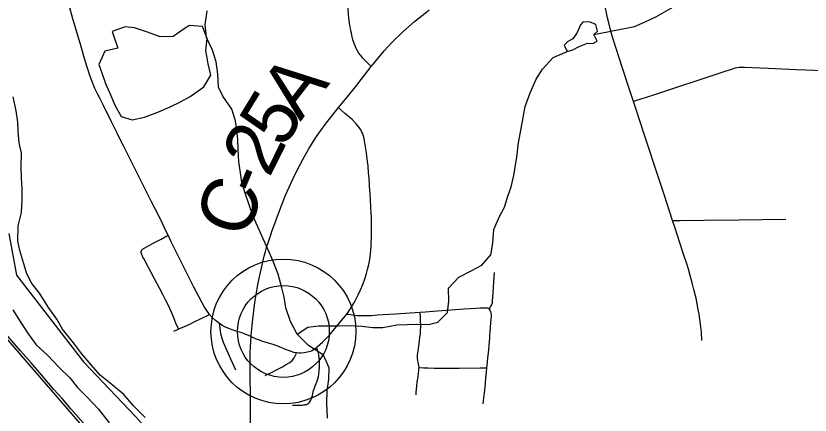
# Model space of a CAD drawing. Extents: x -87 to 2145, y -2128 to 440.
# Drawn here: x 184.5 to 206.04, y -1123 to -1112.17 of the extents above; entities that cross this region are included whole.
import ezdxf

# ---------------------------------------------------------------- set-up
doc = ezdxf.new("R2010")
doc.units = 0
for name, color, linetype in [('GM_X_City_Street', 7, 'Continuous'), ('GM_X_County_Road', 7, 'Continuous'), ('GM_X_County_Road_Text', 7, 'Continuous'), ('GM_X_Major_River', 7, 'Continuous'), ('GM_X_Minor_Lake', 7, 'Continuous'), ('GM_X_Minor_River', 7, 'Continuous'), ('GM_X_Rail_Line', 7, 'Continuous'), ('GM_X_State_Route', 7, 'Continuous'), ('GM_X_Township', 7, 'Continuous'), ('GM_X_Township_Road', 7, 'Continuous'), ('GM_X_Township_Text', 7, 'Continuous'), ('GM_X_Unincorporated', 7, 'Continuous'), ('GM_X_Unincorporated_Location', 7, 'Continuous')]:
    doc.layers.add(name, color=color, linetype=linetype)

msp = doc.modelspace()

# ---------------------------------------------------------------- linework, layer by layer
at = {"layer": 'GM_X_City_Street'}
for points in [[(203.107, -1120.972), (203.094, -1120.748), (203.071, -1120.531), (203.051, -1120.397), (203.031, -1120.259), (203.008, -1120.131), (202.946, -1119.828), (202.89, -1119.591), (202.854, -1119.444), (202.792, -1119.21), (202.739, -1119.039), (202.693, -1118.894), (202.608, -1118.633), (202.507, -1118.324), (202.378, -1117.928), (202.309, -1117.719), (202.079, -1117.014), (201.928, -1116.551), (201.55, -1115.41), (201.31, -1114.684), (201.247, -1114.492), (201.125, -1114.116), (200.943, -1113.559), (200.78, -1113.057), (200.686, -1112.747), (200.629, -1112.554), (200.58, -1112.36), (200.546, -1112.225), (200.461, -1111.827)], [(201.247, -1114.492), (201.288, -1114.478), (201.805, -1114.309), (203.659, -1113.695), (203.962, -1113.595), (204.004, -1113.583), (204.054, -1113.572), (204.112, -1113.565), (204.177, -1113.561), (204.264, -1113.562), (204.481, -1113.572), (204.898, -1113.591), (205.67, -1113.622), (206.657, -1113.661), (207.067, -1113.675)], [(202.309, -1117.719), (202.515, -1117.717), (203.17, -1117.71), (204.103, -1117.7), (205.379, -1117.688)]]:
    msp.add_lwpolyline(points, dxfattribs=at)
at = {"layer": 'GM_X_County_Road'}
msp.add_line((193.774, -1114.017), (194.142, -1113.544), dxfattribs=at)
for points in [[(188.633, -1118.122), (188.591, -1118.036), (188.479, -1117.804), (188.376, -1117.595), (188.183, -1117.213), (187.774, -1116.403), (187.654, -1116.166), (187.491, -1115.843), (187.428, -1115.715), (187.345, -1115.545), (187.247, -1115.351), (187.093, -1115.046), (186.88, -1114.605), (186.776, -1114.402), (186.72, -1114.288), (186.646, -1114.137), (186.599, -1114.024), (186.551, -1113.902), (186.512, -1113.788), (186.481, -1113.7), (186.421, -1113.505), (186.351, -1113.266), (186.263, -1112.972), (186.137, -1112.548), (186.051, -1112.253), (185.937, -1111.855)], [(194.142, -1113.544), (194.199, -1113.471), (194.493, -1113.121), (194.717, -1112.879), (194.998, -1112.607), (195.315, -1112.326), (195.646, -1112.059), (195.712, -1112.01)], [(193.253, -1114.661), (193.438, -1114.43), (193.758, -1114.038), (193.774, -1114.017)], [(191.096, -1119.332), (191.24, -1118.686), (191.272, -1118.557), (191.301, -1118.453), (191.341, -1118.33), (191.427, -1118.079), (191.448, -1118.016), (191.702, -1117.312), (191.823, -1117.018), (191.956, -1116.718), (192.095, -1116.43), (192.29, -1116.045), (192.456, -1115.756), (192.651, -1115.446), (192.886, -1115.117), (193.253, -1114.661)], [(189.757, -1120.27), (189.68, -1120.157), (189.621, -1120.07), (189.554, -1119.955), (189.323, -1119.511), (188.946, -1118.773), (188.728, -1118.319), (188.633, -1118.122)], [(190.882, -1120.869), (190.884, -1120.832), (190.925, -1120.396), (190.981, -1119.945), (191.055, -1119.513), (191.096, -1119.332)], [(190.026, -1120.517), (189.914, -1120.434), (189.834, -1120.357), (189.757, -1120.27)], [(190.882, -1120.869), (190.832, -1120.847), (190.717, -1120.799), (190.628, -1120.766), (190.508, -1120.73), (190.397, -1120.696), (190.292, -1120.657), (190.187, -1120.612), (190.117, -1120.577), (190.026, -1120.517)], [(190.879, -1124.069), (190.866, -1122.628), (190.86, -1121.781), (190.86, -1121.303), (190.882, -1120.869)]]:
    msp.add_lwpolyline(points, dxfattribs=at)
at = {"layer": 'GM_X_Major_River'}
for points in [[(188.012, -1123.062), (187.694, -1122.749), (187.427, -1122.436), (187.059, -1122.131), (186.791, -1121.918), (186.543, -1121.635), (186.286, -1121.322), (186.068, -1121.04), (185.771, -1120.666), (185.614, -1120.394), (185.387, -1120.082), (185.141, -1119.689), (184.933, -1119.426), (184.805, -1119.165), (184.718, -1118.894), (184.612, -1118.532), (184.555, -1118.282), (184.569, -1117.862), (184.654, -1117.502), (184.678, -1117.173), (184.671, -1116.852), (184.654, -1116.562), (184.648, -1116.272), (184.652, -1115.892), (184.595, -1115.611), (184.568, -1115.301), (184.561, -1115.051), (184.515, -1114.75), (184.429, -1114.369)], [(184.423, -1120.141), (184.64, -1120.484), (184.817, -1120.766), (185.054, -1121.089), (185.362, -1121.372), (185.679, -1121.706), (185.967, -1121.989), (186.175, -1122.252), (186.443, -1122.515), (186.74, -1122.838), (187.037, -1123.202)]]:
    msp.add_lwpolyline(points, dxfattribs=at)
at = {"layer": 'GM_X_Minor_Lake'}
for points in [[(187.271, -1113.048), (186.919, -1113.133), (186.753, -1113.49), (186.84, -1113.74), (186.936, -1114.01), (187.082, -1114.331), (187.189, -1114.592), (187.355, -1114.903), (187.654, -1114.987), (187.996, -1114.921), (188.349, -1114.787), (188.692, -1114.642), (188.965, -1114.506), (189.228, -1114.36), (189.603, -1114.096), (189.788, -1113.779), (189.722, -1113.47), (189.657, -1113.11), (189.692, -1112.782), (189.566, -1112.461), (189.216, -1112.437)], [(189.216, -1112.437), (189.095, -1112.505), (188.77, -1112.73), (188.419, -1112.745), (188.07, -1112.611), (187.721, -1112.496), (187.47, -1112.473), (187.117, -1112.598), (187.271, -1113.048)], [(199.81, -1112.412), (199.717, -1112.64), (199.604, -1112.798), (199.473, -1112.866), (199.371, -1112.964), (199.449, -1113.135)], [(199.449, -1113.135), (199.61, -1113.097), (199.782, -1112.999), (200.003, -1112.912), (200.144, -1112.924), (200.265, -1112.856), (200.177, -1112.675), (200.279, -1112.587), (200.231, -1112.407), (200.062, -1112.335), (199.881, -1112.343), (199.81, -1112.412)]]:
    msp.add_lwpolyline(points, dxfattribs=at)
at = {"layer": 'GM_X_Minor_River'}
for points in [[(200.177, -1112.675), (201.274, -1112.459), (201.546, -1112.343), (201.879, -1112.187), (202.253, -1111.972), (202.648, -1111.748), (202.9, -1111.631), (203.162, -1111.515), (203.444, -1111.438), (203.888, -1111.284), (204.191, -1111.148), (204.443, -1111.041), (204.736, -1110.866), (205.09, -1110.65), (205.363, -1110.494), (205.718, -1110.269), (206.062, -1110.034)], [(192.957, -1123.081), (192.932, -1122.672), (192.947, -1122.343), (192.992, -1122.025), (192.996, -1121.716), (192.841, -1121.375), (192.434, -1121.111), (192.127, -1120.798), (191.952, -1120.456), (191.827, -1120.086), (191.781, -1119.796), (191.714, -1119.546), (191.619, -1119.176), (191.474, -1118.806), (191.338, -1118.495), (191.212, -1118.214), (191.066, -1117.893), (190.94, -1117.613), (190.824, -1117.272), (190.718, -1116.982), (190.632, -1116.692), (190.596, -1116.432), (190.55, -1116.132), (190.535, -1115.784), (190.519, -1115.524), (190.492, -1115.265), (190.456, -1115.015), (190.36, -1114.705), (190.114, -1114.353), (189.998, -1114.102), (189.983, -1113.753), (189.938, -1113.414), (189.832, -1113.104), (189.676, -1112.763), (189.641, -1112.414), (189.687, -1112.036)], [(192.127, -1120.798), (192.421, -1120.612), (192.712, -1120.576), (192.963, -1120.579), (193.254, -1120.573), (193.555, -1120.567), (193.885, -1120.581), (194.186, -1120.624), (194.456, -1120.618), (194.838, -1120.553), (195.109, -1120.536), (195.37, -1120.53), (195.691, -1120.544), (195.943, -1120.477), (196.207, -1120.211), (196.242, -1119.903), (196.237, -1119.554), (196.512, -1119.258), (196.866, -1119.073), (197.138, -1118.927), (197.383, -1118.651), (197.438, -1118.332), (197.463, -1117.964), (197.609, -1117.627), (197.753, -1117.359), (197.847, -1117.062), (197.931, -1116.804), (198.006, -1116.496), (198.094, -1115.938), (198.128, -1115.66), (198.183, -1115.322), (198.314, -1114.626), (198.45, -1114.259), (198.615, -1113.892), (198.78, -1113.615), (199.075, -1113.3), (199.449, -1113.135)]]:
    msp.add_lwpolyline(points, dxfattribs=at)
at = {"layer": 'GM_X_Rail_Line'}
msp.add_lwpolyline([(166.377, -1091.529), (167.392, -1097.244), (169.615, -1103.651), (170.389, -1104.911), (171.702, -1106.32), (176.685, -1110.221), (177.759, -1111.959), (180.569, -1116.516), (182.278, -1117.852), (183.581, -1120.165), (186.482, -1123.5), (188.14, -1124.969), (189.917, -1126.522), (190.859, -1127.101), (190.836, -1137.753)], dxfattribs=at)
at = {"layer": 'GM_X_State_Route'}
msp.add_lwpolyline([(186.849, -1123.746), (186.766, -1123.665), (186.685, -1123.586), (186.552, -1123.448), (186.402, -1123.29), (185.99, -1122.823), (185.755, -1122.549), (185.537, -1122.304), (185.195, -1121.908), (184.918, -1121.581), (184.63, -1121.253), (184.105, -1120.644), (183.502, -1119.952), (183.213, -1119.616), (182.91, -1119.27)], dxfattribs=at)
at = {"layer": 'GM_X_Township'}
msp.add_lwpolyline([(184.313, -1118.076), (184.523, -1119.206), (186.334, -1121.552), (187.743, -1123.038), (187.826, -1123.121), (190.796, -1126.427), (190.964, -1126.549), (191.095, -1126.663), (193.775, -1127.829), (195.874, -1128.357), (196.818, -1128.411), (198.689, -1128.84), (200.739, -1129.46), (202.07, -1129.753), (202.759, -1130), (203.428, -1130.316), (203.777, -1130.44), (204.744, -1130.989), (205.451, -1131.486), (206.466, -1132.857)], dxfattribs=at)
at = {"layer": 'GM_X_Township_Road'}
for points in [[(193.62, -1112.74), (193.6, -1112.644), (193.587, -1112.579), (193.575, -1112.507), (193.562, -1112.431), (193.553, -1112.368), (193.543, -1112.291), (193.534, -1112.221), (193.522, -1112.108), (193.501, -1111.905), (193.475, -1111.654), (193.472, -1111.63)], [(194.142, -1113.544), (194.069, -1113.472), (193.975, -1113.38), (193.916, -1113.322), (193.863, -1113.259), (193.839, -1113.228), (193.806, -1113.183), (193.767, -1113.116), (193.734, -1113.053), (193.7, -1112.982), (193.674, -1112.917), (193.655, -1112.867), (193.641, -1112.825), (193.629, -1112.774), (193.62, -1112.74)], [(193.475, -1120.256), (193.53, -1120.18), (193.613, -1120.055), (193.669, -1119.964), (193.704, -1119.901), (193.784, -1119.738), (193.852, -1119.597), (193.911, -1119.457), (193.97, -1119.301), (194.01, -1119.156), (194.04, -1119.052), (194.071, -1118.909), (194.107, -1118.721), (194.122, -1118.613), (194.13, -1118.521), (194.137, -1118.424), (194.141, -1118.322), (194.144, -1118.21), (194.147, -1118.088), (194.147, -1117.962), (194.146, -1117.805), (194.143, -1117.637), (194.139, -1117.514), (194.131, -1117.366), (194.119, -1117.153), (194.11, -1117.005), (194.095, -1116.782), (194.08, -1116.567), (194.068, -1116.424), (194.052, -1116.239), (194.039, -1116.125), (194.012, -1115.887), (193.988, -1115.72), (193.961, -1115.563), (193.948, -1115.494), (193.932, -1115.438), (193.909, -1115.375), (193.887, -1115.326), (193.853, -1115.261), (193.813, -1115.195), (193.734, -1115.095), (193.631, -1114.995), (193.505, -1114.885), (193.425, -1114.815), (193.305, -1114.709), (193.253, -1114.661)], [(188.916, -1120.661), (188.844, -1120.502), (188.784, -1120.361), (188.716, -1120.191), (188.63, -1120.005), (188.559, -1119.867), (188.485, -1119.724), (188.395, -1119.553), (188.263, -1119.306), (188.169, -1119.127), (188.029, -1118.857), (187.988, -1118.781), (187.949, -1118.713), (187.917, -1118.644), (187.906, -1118.615), (187.901, -1118.593), (187.899, -1118.565), (187.91, -1118.536), (187.919, -1118.519), (187.93, -1118.507), (187.946, -1118.495), (187.965, -1118.482), (188.096, -1118.407), (188.223, -1118.338), (188.317, -1118.288), (188.446, -1118.222), (188.617, -1118.131), (188.633, -1118.122)], [(197.34, -1120.127), (197.377, -1120.064), (197.403, -1120.019), (197.413, -1119.996), (197.42, -1119.976), (197.425, -1119.952), (197.432, -1119.891), (197.438, -1119.809), (197.457, -1119.537), (197.468, -1119.376), (197.484, -1119.129)], [(188.916, -1120.661), (188.969, -1120.639), (189.079, -1120.591), (189.204, -1120.536), (189.342, -1120.47), (189.715, -1120.29), (189.757, -1120.27)], [(192.655, -1121.165), (192.687, -1121.139), (192.82, -1121.017), (192.995, -1120.835), (193.107, -1120.707), (193.301, -1120.477), (193.38, -1120.376), (193.475, -1120.256)], [(193.475, -1120.256), (193.515, -1120.262), (193.576, -1120.272), (193.635, -1120.282), (193.746, -1120.295), (193.847, -1120.3), (193.941, -1120.298), (194.147, -1120.292), (194.307, -1120.282), (194.465, -1120.272), (194.796, -1120.247), (195.068, -1120.23), (195.46, -1120.204)], [(195.435, -1121.704), (195.429, -1121.652), (195.419, -1121.608), (195.409, -1121.559), (195.401, -1121.508), (195.396, -1121.464), (195.395, -1121.417), (195.397, -1121.361), (195.408, -1121.262), (195.427, -1121.114), (195.445, -1120.992), (195.46, -1120.888), (195.472, -1120.802), (195.478, -1120.732), (195.48, -1120.58), (195.478, -1120.43), (195.471, -1120.303), (195.46, -1120.204)], [(195.46, -1120.204), (195.611, -1120.194), (195.815, -1120.18), (196.057, -1120.162), (196.415, -1120.135), (196.652, -1120.117), (196.831, -1120.104), (196.974, -1120.094), (197.094, -1120.087), (197.202, -1120.084), (197.261, -1120.087), (197.288, -1120.09), (197.311, -1120.098), (197.34, -1120.127)], [(197.34, -1120.127), (197.362, -1120.169), (197.372, -1120.193), (197.379, -1120.214), (197.385, -1120.241), (197.389, -1120.276), (197.39, -1120.301), (197.39, -1120.332), (197.387, -1120.39), (197.377, -1120.505), (197.368, -1120.614), (197.356, -1120.744), (197.35, -1120.816), (197.342, -1120.91), (197.335, -1120.997), (197.326, -1121.104), (197.315, -1121.238), (197.296, -1121.446), (197.285, -1121.554), (197.275, -1121.656), (197.267, -1121.718)], [(188.787, -1120.717), (188.885, -1120.674), (188.916, -1120.661)], [(190.466, -1121.776), (190.334, -1121.482), (190.236, -1121.255), (190.136, -1121.025), (190.099, -1120.92), (190.064, -1120.79), (190.052, -1120.702), (190.033, -1120.566), (190.026, -1120.517)], [(190.882, -1120.869), (190.991, -1120.918), (191.073, -1120.951), (191.193, -1120.994), (191.252, -1121.008), (191.349, -1121.036), (191.474, -1121.075), (191.599, -1121.118), (191.659, -1121.143), (191.704, -1121.163), (191.748, -1121.181), (191.806, -1121.205), (191.911, -1121.246), (192.032, -1121.287), (192.115, -1121.303)], [(191.263, -1121.924), (191.467, -1121.82), (191.555, -1121.775), (191.731, -1121.684), (191.816, -1121.637), (191.928, -1121.572), (191.999, -1121.514), (192.031, -1121.47), (192.069, -1121.405), (192.1, -1121.335), (192.115, -1121.303)], [(192.005, -1122.726), (192.066, -1122.726), (192.163, -1122.726), (192.215, -1122.725), (192.261, -1122.724), (192.298, -1122.722), (192.328, -1122.718), (192.358, -1122.712), (192.385, -1122.705), (192.412, -1122.694), (192.436, -1122.681), (192.459, -1122.661), (192.479, -1122.633), (192.501, -1122.59), (192.523, -1122.529), (192.543, -1122.465), (192.557, -1122.408), (192.576, -1122.333), (192.599, -1122.265), (192.622, -1122.203), (192.644, -1122.142), (192.67, -1122.075), (192.69, -1122.01), (192.706, -1121.95), (192.716, -1121.895), (192.728, -1121.784), (192.734, -1121.706), (192.736, -1121.653), (192.738, -1121.599), (192.736, -1121.525), (192.731, -1121.456), (192.72, -1121.368), (192.711, -1121.319), (192.7, -1121.274), (192.685, -1121.234), (192.662, -1121.181), (192.655, -1121.165)], [(192.115, -1121.303), (192.172, -1121.31), (192.238, -1121.31), (192.33, -1121.302), (192.447, -1121.276), (192.516, -1121.251), (192.59, -1121.211), (192.642, -1121.175), (192.655, -1121.165)], [(195.357, -1122.447), (195.361, -1122.373), (195.367, -1122.301), (195.375, -1122.207), (195.389, -1122.094), (195.408, -1121.968), (195.421, -1121.858), (195.428, -1121.788), (195.431, -1121.75), (195.435, -1121.704)], [(195.435, -1121.704), (195.469, -1121.706), (195.561, -1121.712), (195.687, -1121.716), (195.849, -1121.72), (196.187, -1121.727), (196.354, -1121.724), (196.521, -1121.722), (197.093, -1121.719), (197.221, -1121.718), (197.267, -1121.718)], [(197.267, -1121.718), (197.255, -1121.822), (197.241, -1121.987), (197.227, -1122.136), (197.208, -1122.329), (197.188, -1122.524), (197.17, -1122.694)]]:
    msp.add_lwpolyline(points, dxfattribs=at)
at = {"layer": 'GM_X_Township_Text'}
msp.add_lwpolyline([(184.313, -1118.076), (184.523, -1119.206), (186.334, -1121.552), (187.743, -1123.038), (187.826, -1123.121), (190.796, -1126.427), (190.964, -1126.549), (191.095, -1126.663), (193.775, -1127.829), (195.874, -1128.357), (196.818, -1128.411), (198.689, -1128.84), (200.739, -1129.46), (202.07, -1129.753), (202.759, -1130), (203.428, -1130.316), (203.777, -1130.44), (204.744, -1130.989), (205.451, -1131.486), (206.466, -1132.857)], dxfattribs=at)
at = {"layer": 'GM_X_Unincorporated'}
for radius in [1.964, 1.245]:
    msp.add_circle((191.758, -1120.729), radius, dxfattribs=at)
at = {"layer": 'GM_X_Unincorporated_Location'}
msp.add_line((191.758, -1120.729), (191.758, -1120.729), dxfattribs=at)

# ---------------------------------------------------------------- texts
at = {"layer": 'GM_X_County_Road_Text'}
for s, rotation, p in [('A', 52.1265, (192.217, -1115.049)), ('5', 58.5266, (191.764, -1115.795)), ('2', 63.6372, (191.374, -1116.585)), ('-', 67.4566, (191.151, -1117.125)), ('C', 70.4071, (190.748, -1118.258))]:
    msp.add_text(s, height=1.5, rotation=rotation, dxfattribs=at).set_placement(p)

doc.saveas('drawing.dxf')
